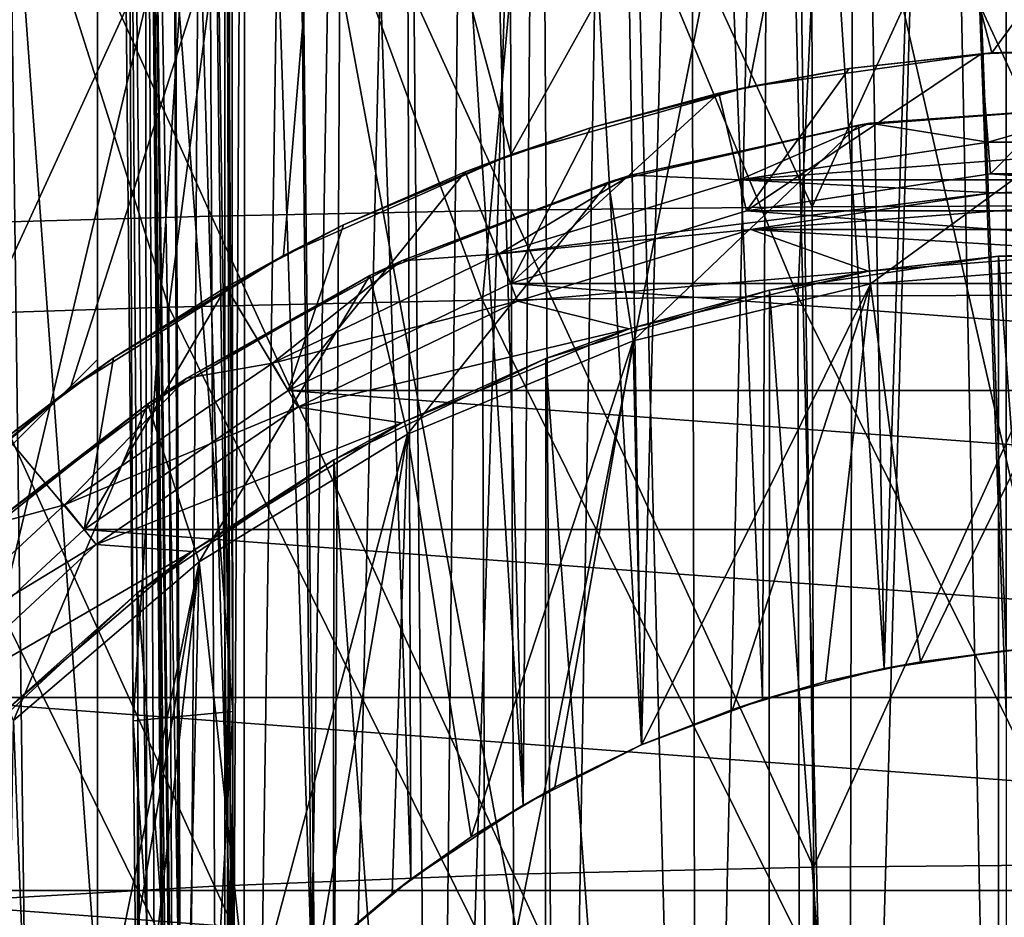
# Model space of a CAD drawing. Header units: metres. Extents: x -109 to 109, y -63 to 140.
# Tile 202 of 480: x -9 to -1, y -11 to -4. Entities that reach past the tile are written whole.
import ezdxf

# ---------------------------------------------------------------- set-up
doc = ezdxf.new("R2010")
doc.units = ezdxf.units.M
doc.layers.add('solid_502308_SW0001', color=7, linetype='CONTINUOUS')

msp = doc.modelspace()

# ---------------------------------------------------------------- linework, layer by layer
at = {"layer": 'solid_502308_SW0001'}
for points in [[(-7.779981, 4.644084, 1.328179), (-7.835319, 2.5, 1.85), (-7.719311, -9.340721, 1.746668)], [(-7.719307, -9.341116, 3.653336), (-7.835319, 2.5, 3.55), (-7.779981, 4.644084, 4.071821)], [(-7.507988, -21, 1.101792), (-7.630814, 4.644084, 0.65533), (-7.779981, 4.644084, 1.328179)], [(-7.603352, -21, 1.644919), (-7.507988, -21, 1.101792), (-7.779981, 4.644084, 1.328179)], [(-7.603352, -21, 3.755081), (-7.779981, 4.644084, 4.071821), (-7.630814, 4.644084, 4.74467)], [(-7.603352, -21, 3.755081), (-7.719307, -9.341116, 3.653336), (-7.779981, 4.644084, 4.071821)], [(-7.719311, -9.340721, 1.746668), (-7.603352, -21, 1.644919), (-7.779981, 4.644084, 1.328179)], [(-7.344524, -12.376793, 0.22147), (-7.423572, 4.644084, -0.001959), (-7.630814, 4.644084, 0.65533)], [(-7.398249, -13.881124, 0.431145), (-7.344524, -12.376793, 0.22147), (-7.630814, 4.644084, 0.65533)], [(-7.430071, -15.310068, 0.582691), (-7.398249, -13.881124, 0.431145), (-7.630814, 4.644084, 0.65533)], [(-7.440949, -16.253973, 0.652068), (-7.430071, -15.310068, 0.582691), (-7.630814, 4.644084, 0.65533)], [(-7.443793, -17.202276, 0.694005), (-7.440949, -16.253973, 0.652068), (-7.630814, 4.644084, 0.65533)], [(-7.438516, -18.155081, 0.706405), (-7.443793, -17.202276, 0.694005), (-7.630814, 4.644084, 0.65533)], [(-7.507988, -21, 1.101792), (-7.438516, -18.155081, 0.706405), (-7.630814, 4.644084, 0.65533)], [(-7.326227, -21, 4.991398), (-7.630814, 4.644084, 4.74467), (-7.423572, 4.644084, 5.401959)], [(-7.326227, -21, 4.991398), (-7.603352, -21, 3.755081), (-7.630814, 4.644084, 4.74467)], [(-6.931689, -11.875117, -0.778929), (-7.159832, 4.644084, -0.638684), (-7.423572, 4.644084, -0.001959)], [(-7.344524, -12.376793, 0.22147), (-6.931689, -11.875117, -0.778929), (-7.423572, 4.644084, -0.001959)], [(-7.326227, -21, 4.991398), (-7.423572, 4.644084, 5.401959), (-7.159832, 4.644084, 6.038684)], [(-6.849507, -21, 6.165305), (-7.326227, -21, 4.991398), (-7.159832, 4.644084, 6.038684)], [(-6.931689, -11.875117, -0.778929), (-6.841601, 4.644084, -1.25), (-7.159832, 4.644084, -0.638684)], [(-6.849507, -21, 6.165305), (-7.159832, 4.644084, 6.038684), (-6.841601, 4.644084, 6.65)], [(-6.931689, -11.875117, -0.778929), (-6.31713, -11.243051, -1.809123), (-6.841601, 4.644084, -1.25)], [(-6.849507, -21, 6.165305), (-6.841601, 4.644084, 6.65), (-6.471301, 4.644084, 7.231254)], [(-6.186183, -21, 7.244803), (-6.849507, -21, 6.165305), (-6.471301, 4.644084, 7.231254)], [(-6.31713, -11.243051, -1.809123), (-6.471301, 4.644084, -1.831254), (-6.841601, 4.644084, -1.25)], [(-6.31713, -11.243051, -1.809123), (-6.051751, 4.644084, -2.378022), (-6.471301, 4.644084, -1.831254)], [(-6.186183, -21, 7.244803), (-6.471301, 4.644084, 7.231254), (-6.051751, 4.644084, 7.778022)], [(-6.31713, -11.243051, -1.809123), (-5.534877, -10.588682, -2.748965), (-6.051751, 4.644084, -2.378022)], [(-6.186183, -21, 7.244803), (-6.051751, 4.644084, 7.778022), (-5.586143, 4.644084, 8.286143)], [(-5.354335, -21, 8.200479), (-6.186183, -21, 7.244803), (-5.586143, 4.644084, 8.286143)], [(-5.534877, -10.588682, -2.748965), (-5.586143, 4.644084, -2.886144), (-6.051751, 4.644084, -2.378022)], [(-4.652017, -10.004924, -3.526175), (-5.078022, 4.644084, -3.351751), (-5.586143, 4.644084, -2.886144)], [(-5.534877, -10.588682, -2.748965), (-4.652017, -10.004924, -3.526175), (-5.586143, 4.644084, -2.886144)], [(-5.354335, -21, 8.200479), (-5.586143, 4.644084, 8.286143), (-5.078022, 4.644084, 8.751751)], [(-5.354335, -21, 8.200479), (-5.078022, 4.644084, 8.751751), (-4.531254, 4.644084, 9.171301)], [(-4.376611, -21, 9.006297), (-5.354335, -21, 8.200479), (-4.531254, 4.644084, 9.171301)], [(-4.652017, -10.004924, -3.526175), (-4.531254, 4.644084, -3.771301), (-5.078022, 4.644084, -3.351751)], [(-4.652017, -10.004924, -3.526175), (-3.720003, -9.530993, -4.128854), (-4.531254, 4.644084, -3.771301)], [(-3.720003, -9.530993, -4.128854), (-3.95, 4.644084, -4.141601), (-4.531254, 4.644084, -3.771301)], [(-4.376611, -21, 9.006297), (-4.531254, 4.644084, 9.171301), (-3.95, 4.644084, 9.5416)], [(-3.279645, -21, 9.640318), (-4.376611, -21, 9.006297), (-3.95, 4.644084, 9.5416)], [(-3.720003, -9.530993, -4.128854), (-3.338684, 4.644084, -4.459832), (-3.95, 4.644084, -4.141601)], [(-3.279645, -21, 9.640318), (-3.95, 4.644084, 9.5416), (-3.338684, 4.644084, 9.859832)], [(-3.720003, -9.530993, -4.128854), (-2.767272, -9.173635, -4.570552), (-3.338684, 4.644084, -4.459832)], [(-2.767272, -9.173635, -4.570552), (-2.701959, 4.644084, -4.723572), (-3.338684, 4.644084, -4.459832)], [(-3.279645, -21, 9.640318), (-3.338684, 4.644084, 9.859832), (-2.701959, 4.644084, 10.123571)], [(-2.09333, -21, 10.08526), (-3.279645, -21, 9.640318), (-2.701959, 4.644084, 10.123571)], [(-2.767272, -9.173635, -4.570552), (-1.808598, -8.928535, -4.868497), (-2.701959, 4.644084, -4.723572)], [(-1.808598, -8.928535, -4.868497), (-2.04467, 4.644084, -4.930814), (-2.701959, 4.644084, -4.723572)], [(-2.09333, -21, 10.08526), (-2.701959, 4.644084, 10.123571), (-2.04467, 4.644084, 10.330814)], [(-2.09333, -21, 10.08526), (-2.04467, 4.644084, 10.330814), (-1.371821, 4.644084, 10.479981)], [(-0.85, -21, 10.329001), (-2.09333, -21, 10.08526), (-1.371821, 4.644084, 10.479981)], [(-1.808598, -8.928535, -4.868497), (-1.371821, 4.644084, -5.079981), (-2.04467, 4.644084, -4.930814)], [(-1.808598, -8.928535, -4.868497), (-0.85, -8.789137, -5.036214), (-1.371821, 4.644084, -5.079981)], [(-0.85, -8.789137, -5.036214), (-0.85, -3.150883, -5.085713), (-1.371821, 4.644084, -5.079981)], [(-1.371821, 4.644084, 10.479981), (-0.85, 2.5, 10.535318), (-0.85, -9.277573, 10.431926)], [(-0.85, -9.277573, 10.431926), (-0.85, -21, 10.329001), (-1.371821, 4.644084, 10.479981)], [(-6.934866, -9.267901, 1.747303), (-7.719311, -9.340721, 1.746668), (-7.835319, 2.5, 1.85)], [(-6.934866, -9.267901, 1.747303), (-7.835319, 2.5, 1.85), (-6.948201, 2.5, 1.85)], [(-6.948201, 2.5, 3.55), (-7.835319, 2.5, 3.55), (-7.719307, -9.341116, 3.653336)], [(-6.934866, -9.267901, 3.652697), (-6.948201, 2.5, 3.55), (-7.719307, -9.341116, 3.653336)], [(-6.999993, 2.5, 2.7), (-6.999983, -21, 2.7), (-6.920029, -21, 1.644919)], [(-6.999993, 2.5, 2.7), (-6.948201, 2.5, 3.55), (-6.999983, -21, 2.7)], [(-6.934866, -9.267901, 1.747303), (-6.999993, 2.5, 2.7), (-6.920029, -21, 1.644919)], [(-6.934866, -9.267901, 1.747303), (-6.948201, 2.5, 1.85), (-6.999993, 2.5, 2.7)], [(-6.934866, -9.267901, 3.652697), (-6.999983, -21, 2.7), (-6.948201, 2.5, 3.55)], [(-9.361381, -11, 13.378528), (-6.74241, 0, 14.022077), (-10.918035, 0, 13.236396)], [(-9.737864, -8.011181, -15.7), (-10.065047, 0, -15.776472), (-6.065785, 0, -16.430685)], [(-8.21539, -6.725699, -16.001488), (-9.737864, -8.011181, -15.7), (-6.065785, 0, -16.430685)], [(-9.361381, -11, 13.378528), (-4.703983, -11, 14.075018), (-6.74241, 0, 14.022077)], [(-6.537992, -5.676966, -16.270775), (-8.21539, -6.725699, -16.001488), (-6.065785, 0, -16.430685)], [(-4.703983, -11, 14.075018), (-2.513136, 0, 14.433888), (-6.74241, 0, 14.022077)], [(-4.746366, -4.882282, -16.488583), (-6.537992, -5.676966, -16.270775), (-6.065785, 0, -16.430685)], [(-4.746366, -4.882282, -16.488583), (-6.065785, 0, -16.430685), (-2.026067, 0, -16.758926)], [(-2.874219, -4.349309, -16.641258), (-4.746366, -4.882282, -16.488583), (-2.026067, 0, -16.758926)], [(-4.703983, -11, 14.075018), (-2.355263, -11, 14.249694), (-2.513136, 0, 14.433888)], [(-0.962383, -4.083236, -16.719446), (-2.874219, -4.349309, -16.641258), (-2.026067, 0, -16.758926)], [(0, -11, 14.307994), (0, 0, 14.5), (-2.513136, 0, 14.433888)], [(-2.355263, -11, 14.249694), (0, -11, 14.307994), (-2.513136, 0, 14.433888)], [(-0.962383, -4.083236, -16.719446), (-2.026067, 0, -16.758926), (2.026067, 0, -16.758926)], [(0.96257, -4.083249, -16.719442), (-0.962383, -4.083236, -16.719446), (2.026067, 0, -16.758926)], [(-7.103559, -5.368956, 14.370385), (-9.477246, -0.1, 13.958779), (-7.128043, -0.1, 14.369448)], [(-7.103559, -5.368956, 14.370385), (-9.446818, -5.435003, 13.960243), (-9.477246, -0.1, 13.958779)], [(-4.744489, -5.32188, 14.66417), (-7.128043, -0.1, 14.369448), (-4.760339, -0.1, 14.663812)], [(-4.744489, -5.32188, 14.66417), (-7.103559, -5.368956, 14.370385), (-7.128043, -0.1, 14.369448)], [(-2.37488, -5.293695, 14.840931), (-4.760339, -0.1, 14.663812), (-2.381789, -0.1, 14.840895)], [(-2.37488, -5.293695, 14.840931), (-4.744489, -5.32188, 14.66417), (-4.760339, -0.1, 14.663812)], [(-2.37488, -5.293695, 14.840931), (-2.381789, -0.1, 14.840895), (0, -0.1, 14.9)], [(0, -5.284318, 14.9), (-2.37488, -5.293695, 14.840931), (0, -0.1, 14.9)], [(-9.894154, -6.162977, 15.705582), (-7.440337, -6.085798, 16.139524), (-9.028396, -1.100735, 15.876912)], [(-7.440337, -6.085798, 16.139524), (-6.784289, -1.100436, 16.236521), (-9.028396, -1.100735, 15.876912)], [(-7.440337, -6.085798, 16.139524), (-4.969616, -6.03067, 16.450405), (-6.784289, -1.100436, 16.236521)], [(-4.969616, -6.03067, 16.450405), (-4.525737, -1.100203, 16.49404), (-6.784289, -1.100436, 16.236521)], [(-4.969616, -6.03067, 16.450405), (-2.487625, -5.997593, 16.637478), (-4.525737, -1.100203, 16.49404)], [(-2.487625, -5.997593, 16.637478), (-2.262579, -1.10005, 16.648525), (-4.525737, -1.100203, 16.49404)], [(-2.487625, -5.997593, 16.637478), (0, -5.986567, 16.700001), (-2.262579, -1.10005, 16.648525)], [(0, -5.986567, 16.700001), (0.000125, -1.099999, 16.700001), (-2.262579, -1.10005, 16.648525)], [(-12.51015, -11, 11.078399), (-8, -2, 11.949144), (-8, -6.495776, 12.028833)], [(-12.45456, -2, 10.930849), (-8, -2, 11.949144), (-12.51015, -11, 11.078399)], [(-8.696675, -2, 7.636373), (-8.806901, -25.5, 7.436927), (-8.389682, -25.5, 8.141802)], [(-8.696675, -2, 7.636373), (-8, -11.5, 8.7), (-8, -2, 8.7)], [(-8.696675, -2, 7.636373), (-8.389682, -25.5, 8.141802), (-8, -11.5, 8.7)], [(-8, -2, 11.949144), (-8, -11.346149, 8.74039), (-8, -11.320964, 8.755072)], [(-8, -6.495776, 12.028833), (-8, -2, 11.949144), (-8, -11.320964, 8.755072)], [(-8, -2, 11.949144), (-8, -11.411397, 8.713194), (-8, -11.346149, 8.74039)], [(-8, -2, 8.7), (-8, -11.5, 8.7), (-8, -11.411397, 8.713194)], [(-8, -2, 11.949144), (-8, -2, 8.7), (-8, -11.411397, 8.713194)], [(-1.045011, -4.089197, -26.801517), (-0.971343, -5.036354, -27.35), (-2.892743, -5.325933, -27.35)], [(-2.084002, -4.206544, -26.801517), (-1.045011, -4.089197, -26.801517), (-2.892743, -5.325933, -27.35)], [(-2.084002, -4.206544, -26.801517), (-2.874219, -4.349309, -16.641258), (-0.962383, -4.083236, -16.719446)], [(-2.084002, -4.206544, -26.801517), (-0.962383, -4.083236, -16.719446), (-1.045011, -4.089197, -26.801517)], [(-1.045011, -4.089197, -26.801517), (-0.962383, -4.083236, -16.719446), (0, -4.05, -26.801517)], [(-1.045011, -4.089197, -26.801517), (0, -4.05, -26.801517), (-0.971343, -5.036354, -27.35)], [(0, -4.05, -26.801517), (0.971343, -5.036354, -27.35), (-0.971343, -5.036354, -27.35)], [(0, -4.05, -26.801517), (-0.962383, -4.083236, -16.719446), (0.96257, -4.083249, -16.719442)], [(-3.111283, -4.401381, -26.801517), (-2.874219, -4.349309, -16.641258), (-2.084002, -4.206544, -26.801517)], [(-3.111283, -4.401381, -26.801517), (-2.084002, -4.206544, -26.801517), (-2.892743, -5.325933, -27.35)], [(-3.111283, -4.401381, -26.801517), (-2.892743, -5.325933, -27.35), (-4.749434, -5.898643, -27.35)], [(-4.121211, -4.672655, -26.801517), (-3.111283, -4.401381, -26.801517), (-4.749434, -5.898643, -27.35)], [(-4.121211, -4.672655, -26.801517), (-4.746366, -4.882282, -16.488583), (-2.874219, -4.349309, -16.641258)], [(-4.121211, -4.672655, -26.801517), (-2.874219, -4.349309, -16.641258), (-3.111283, -4.401381, -26.801517)], [(0, -4.5, -9.75), (0, -4.5, -6.3), (-2.012263, -4.650824, -6.3)], [(-1.91645, -5.900845, -6.3), (-2.012263, -4.650824, -6.3), (0, -4.5, -6.3)], [(-1.92125, -4.637411, -9.75), (0, -4.5, -9.75), (-2.012263, -4.650824, -6.3)], [(-0.9901, -4.787044, -9.5), (0, -4.5, -9.75), (-1.92125, -4.637411, -9.75)], [(-1.91645, -5.900845, -6.3), (0, -4.5, -6.3), (0, -5.75, -6.3)], [(-0.9901, -4.787044, -9.5), (0.9901, -4.787044, -9.5), (0, -4.5, -9.75)], [(-3.80339, -5.046845, -9.75), (-1.92125, -4.637411, -9.75), (-2.012263, -4.650824, -6.3)], [(-2.948489, -5.082225, -9.5), (-1.92125, -4.637411, -9.75), (-3.80339, -5.046845, -9.75)], [(-2.948489, -5.082225, -9.5), (-0.9901, -4.787044, -9.5), (-1.92125, -4.637411, -9.75)], [(-5.108018, -5.018835, -26.801517), (-4.746366, -4.882282, -16.488583), (-4.121211, -4.672655, -26.801517)], [(-5.108018, -5.018835, -26.801517), (-4.121211, -4.672655, -26.801517), (-4.749434, -5.898643, -27.35)], [(-3.80339, -5.046845, -9.75), (-2.012263, -4.650824, -6.3), (-3.979253, -5.099809, -6.3)], [(-3.785515, -6.349592, -6.3), (-3.979253, -5.099809, -6.3), (-2.012263, -4.650824, -6.3)], [(-1.91645, -5.900845, -6.3), (-3.785515, -6.349592, -6.3), (-2.012263, -4.650824, -6.3)], [(-2.948489, -5.082225, -9.5), (-0.990023, -4.787054, -8.7), (-0.9901, -4.787044, -9.5)], [(-2.948489, -5.082225, -9.5), (-2.948373, -5.082201, -8.7), (-0.990023, -4.787054, -8.7)], [(0.990023, -4.787054, -8.7), (-0.990023, -4.787054, -8.7), (-2.948373, -5.082201, -8.7)], [(2.948373, -5.082201, -8.7), (0.990023, -4.787054, -8.7), (-2.948373, -5.082201, -8.7)], [(-0.9901, -4.787044, -9.5), (-0.990023, -4.787054, -8.7), (0.990023, -4.787054, -8.7)], [(-0.9901, -4.787044, -9.5), (0.990023, -4.787054, -8.7), (0.9901, -4.787044, -9.5)], [(-6.065956, -5.437887, -26.801517), (-6.537992, -5.676966, -16.270775), (-4.746366, -4.882282, -16.488583)], [(-6.065956, -5.437887, -26.801517), (-4.746366, -4.882282, -16.488583), (-5.108018, -5.018835, -26.801517)], [(-5.108018, -5.018835, -26.801517), (-4.749434, -5.898643, -27.35), (-6.500133, -6.74176, -27.35)], [(-6.065956, -5.437887, -26.801517), (-5.108018, -5.018835, -26.801517), (-6.500133, -6.74176, -27.35)], [(-2.892743, -5.325933, -27.35), (-0.971343, -5.036354, -27.35), (2.892743, -5.325933, -27.35)], [(-0.971343, -5.036354, -27.35), (0.971343, -5.036354, -27.35), (2.892743, -5.325933, -27.35)], [(-5.608103, -5.719968, -9.75), (-3.979253, -5.099809, -6.3), (-5.85728, -5.836867, -6.3)], [(-5.561318, -7.085154, -6.3), (-5.85728, -5.836867, -6.3), (-3.979253, -5.099809, -6.3)], [(-5.608103, -5.719968, -9.75), (-3.80339, -5.046845, -9.75), (-3.979253, -5.099809, -6.3)], [(-4.840683, -5.665889, -9.5), (-3.80339, -5.046845, -9.75), (-5.608103, -5.719968, -9.75)], [(-3.785515, -6.349592, -6.3), (-5.561318, -7.085154, -6.3), (-3.979253, -5.099809, -6.3)], [(-0.960149, -5.185942, -8.7), (-2.948373, -5.082201, -8.7), (-4.84077, -5.665925, -8.7)], [(-4.840683, -5.665889, -9.5), (-4.84077, -5.665925, -8.7), (-2.948373, -5.082201, -8.7)], [(-4.840683, -5.665889, -9.5), (-2.948489, -5.082225, -9.5), (-3.80339, -5.046845, -9.75)], [(-4.840683, -5.665889, -9.5), (-2.948373, -5.082201, -8.7), (-2.948489, -5.082225, -9.5)], [(-0.960149, -5.185942, -8.7), (2.948373, -5.082201, -8.7), (-2.948373, -5.082201, -8.7)], [(-0.960149, -5.185942, -8.7), (0.960149, -5.185942, -8.7), (2.948373, -5.082201, -8.7)], [(-2.859254, -5.472148, -8.7), (-0.960149, -5.185942, -8.7), (-4.84077, -5.665925, -8.7)], [(-0.960291, -5.185937, -10.9), (-2.859254, -5.472148, -8.7), (-2.859391, -5.472178, -10.9)], [(0.960291, -5.185937, -10.9), (-0.960291, -5.185937, -10.9), (-2.859391, -5.472178, -10.9)], [(2.859391, -5.472178, -10.9), (0.960291, -5.185937, -10.9), (-2.859391, -5.472178, -10.9)], [(-0.960291, -5.185937, -10.9), (-0.960149, -5.185942, -8.7), (-2.859254, -5.472148, -8.7)], [(0.960291, -5.185937, -10.9), (-0.960149, -5.185942, -8.7), (-0.960291, -5.185937, -10.9)], [(0.960291, -5.185937, -10.9), (0.960149, -5.185942, -8.7), (-0.960149, -5.185942, -8.7)], [(-4.727813, -10.549526, 14.664584), (-7.103559, -5.368956, 14.370385), (-4.744489, -5.32188, 14.66417)], [(-4.749434, -5.898643, -27.35), (-2.892743, -5.325933, -27.35), (4.749434, -5.898643, -27.35)], [(-2.36628, -10.492733, 14.841049), (-4.744489, -5.32188, 14.66417), (-2.37488, -5.293695, 14.840931)], [(-2.36628, -10.492733, 14.841049), (-4.727813, -10.549526, 14.664584), (-4.744489, -5.32188, 14.66417)], [(-2.892743, -5.325933, -27.35), (2.892743, -5.325933, -27.35), (4.749434, -5.898643, -27.35)], [(-2.36628, -10.492733, 14.841049), (-2.37488, -5.293695, 14.840931), (0, -5.284318, 14.9)], [(0, -10.473821, 14.9), (-2.36628, -10.492733, 14.841049), (0, -5.284318, 14.9)], [(-7.079849, -10.644281, 14.37119), (-9.446818, -5.435003, 13.960243), (-7.103559, -5.368956, 14.370385)], [(-4.727813, -10.549526, 14.664584), (-7.079849, -10.644281, 14.37119), (-7.103559, -5.368956, 14.370385)], [(-7.079849, -10.644281, 14.37119), (-9.417642, -10.777082, 13.961448), (-9.446818, -5.435003, 13.960243)], [(-6.989818, -5.927513, -26.801517), (-6.537992, -5.676966, -16.270775), (-6.065956, -5.437887, -26.801517)], [(-6.989818, -5.927513, -26.801517), (-6.065956, -5.437887, -26.801517), (-6.500133, -6.74176, -27.35)], [(-4.694825, -6.038352, -8.7), (-2.859254, -5.472148, -8.7), (-4.84077, -5.665925, -8.7)], [(-2.859391, -5.472178, -10.9), (-2.859254, -5.472148, -8.7), (-4.694825, -6.038352, -8.7)], [(-2.859391, -5.472178, -10.9), (-4.694825, -6.038352, -8.7), (-4.694638, -6.038276, -10.9)], [(-1.932201, -5.802098, -10.9), (-2.859391, -5.472178, -10.9), (-4.694638, -6.038276, -10.9)], [(0, -5.65, -10.9), (2.859391, -5.472178, -10.9), (-2.859391, -5.472178, -10.9)], [(-1.932201, -5.802098, -10.9), (0, -5.65, -10.9), (-2.859391, -5.472178, -10.9)], [(-0.908882, -5.683489, -16.41674), (0, -5.65, -10.9), (-1.932201, -5.802098, -10.9)], [(-0.908882, -5.683489, -16.41674), (0.90927, -5.683518, -16.416733), (0, -5.65, -10.9)], [(-7.874564, -6.485064, -26.801517), (-8.21539, -6.725699, -16.001488), (-6.537992, -5.676966, -16.270775)], [(-7.874564, -6.485064, -26.801517), (-6.537992, -5.676966, -16.270775), (-6.989818, -5.927513, -26.801517)], [(-7.298651, -6.643077, -9.75), (-5.608103, -5.719968, -9.75), (-5.85728, -5.836867, -6.3)], [(-6.625054, -6.525195, -9.5), (-5.608103, -5.719968, -9.75), (-7.298651, -6.643077, -9.75)], [(-4.694825, -6.038352, -8.7), (-4.84077, -5.665925, -8.7), (-6.625135, -6.525255, -8.7)], [(-6.625054, -6.525195, -9.5), (-6.625135, -6.525255, -8.7), (-4.84077, -5.665925, -8.7)], [(-6.625054, -6.525195, -9.5), (-4.840683, -5.665889, -9.5), (-5.608103, -5.719968, -9.75)], [(-6.625054, -6.525195, -9.5), (-4.84077, -5.665925, -8.7), (-4.840683, -5.665889, -9.5)], [(-2.712468, -5.951555, -16.346176), (-0.908882, -5.683489, -16.41674), (-1.932201, -5.802098, -10.9)], [(-0.913269, -30.316187, -15.98662), (-0.908882, -5.683489, -16.41674), (-2.712468, -5.951555, -16.346176)], [(0.913497, -30.31617, -15.986616), (-0.908882, -5.683489, -16.41674), (-0.913269, -30.316187, -15.98662)], [(0.913497, -30.31617, -15.986616), (0.90927, -5.683518, -16.416733), (-0.908882, -5.683489, -16.41674)], [(-3.816454, -6.254508, -10.9), (-1.932201, -5.802098, -10.9), (-4.694638, -6.038276, -10.9)], [(-2.712468, -5.951555, -16.346176), (-1.932201, -5.802098, -10.9), (-3.816454, -6.254508, -10.9)], [(-1.91645, -5.900845, -7.3), (-1.91645, -5.900845, -6.3), (0, -5.75, -6.3)], [(0, -5.75, -7.3), (-1.91645, -5.900845, -7.3), (0, -5.75, -6.3)], [(-1.522614, -8.876184, -7.3), (-1.91645, -5.900845, -7.3), (0, -5.75, -7.3)], [(-0.763985, -8.781605, -7.3), (-1.522614, -8.876184, -7.3), (0, -5.75, -7.3)], [(-7.298651, -6.643077, -9.75), (-5.85728, -5.836867, -6.3), (-7.604663, -6.845671, -6.3)], [(-7.20026, -8.089471, -6.3), (-7.604663, -6.845671, -6.3), (-5.85728, -5.836867, -6.3)], [(-5.561318, -7.085154, -6.3), (-7.20026, -8.089471, -6.3), (-5.85728, -5.836867, -6.3)], [(-6.989818, -5.927513, -26.801517), (-6.500133, -6.74176, -27.35), (-8.105279, -7.836143, -27.35)], [(-7.874564, -6.485064, -26.801517), (-6.989818, -5.927513, -26.801517), (-8.105279, -7.836143, -27.35)], [(-6.500133, -6.74176, -27.35), (-4.749434, -5.898643, -27.35), (6.500133, -6.74176, -27.35)], [(-4.749434, -5.898643, -27.35), (4.749434, -5.898643, -27.35), (6.500133, -6.74176, -27.35)], [(-4.473122, -6.488542, -16.208929), (-2.712468, -5.951555, -16.346176), (-3.816454, -6.254508, -10.9)], [(-2.724429, -30.045746, -15.924313), (-2.712468, -5.951555, -16.346176), (-4.473122, -6.488542, -16.208929)], [(-3.785515, -6.349592, -7.3), (-3.785515, -6.349592, -6.3), (-1.91645, -5.900845, -6.3)], [(-1.91645, -5.900845, -7.3), (-3.785515, -6.349592, -7.3), (-1.91645, -5.900845, -6.3)], [(-3.715662, -9.529104, -7.3), (-3.785515, -6.349592, -7.3), (-1.91645, -5.900845, -7.3)], [(-3.00351, -9.25122, -7.3), (-3.715662, -9.529104, -7.3), (-1.91645, -5.900845, -7.3)], [(-2.270832, -9.033083, -7.3), (-3.00351, -9.25122, -7.3), (-1.91645, -5.900845, -7.3)], [(-0.913269, -30.316187, -15.98662), (-2.712468, -5.951555, -16.346176), (-2.724429, -30.045746, -15.924313)], [(-1.522614, -8.876184, -7.3), (-2.270832, -9.033083, -7.3), (-1.91645, -5.900845, -7.3)], [(-4.953304, -11.117438, 16.45079), (-4.969616, -6.03067, 16.450405), (-7.440337, -6.085798, 16.139524)], [(-6.425122, -6.871665, -8.7), (-4.694825, -6.038352, -8.7), (-6.625135, -6.525255, -8.7)], [(-6.424988, -6.871572, -10.9), (-4.694825, -6.038352, -8.7), (-6.425122, -6.871665, -8.7)], [(-4.694638, -6.038276, -10.9), (-4.694825, -6.038352, -8.7), (-6.424988, -6.871572, -10.9)], [(-3.816454, -6.254508, -10.9), (-4.694638, -6.038276, -10.9), (-6.424988, -6.871572, -10.9)], [(-2.479224, -11.055969, 16.637585), (-2.487625, -5.997593, 16.637478), (-4.969616, -6.03067, 16.450405)], [(-4.953304, -11.117438, 16.45079), (-2.479224, -11.055969, 16.637585), (-4.969616, -6.03067, 16.450405)], [(0, -11.03548, 16.700001), (0, -5.986567, 16.700001), (-2.487625, -5.997593, 16.637478)], [(-2.479224, -11.055969, 16.637585), (0, -11.03548, 16.700001), (-2.487625, -5.997593, 16.637478)], [(-7.417092, -11.219886, 16.140299), (-7.440337, -6.085798, 16.139524), (-9.894154, -6.162977, 15.705582)], [(-7.417092, -11.219886, 16.140299), (-4.953304, -11.117438, 16.45079), (-7.440337, -6.085798, 16.139524)], [(-9.865445, -11.363314, 15.706785), (-7.417092, -11.219886, 16.140299), (-9.894154, -6.162977, 15.705582)], [(-5.606659, -6.996027, -10.9), (-3.816454, -6.254508, -10.9), (-6.424988, -6.871572, -10.9)], [(-4.473122, -6.488542, -16.208929), (-3.816454, -6.254508, -10.9), (-5.606659, -6.996027, -10.9)], [(-5.561318, -7.085154, -7.3), (-5.561318, -7.085154, -6.3), (-3.785515, -6.349592, -6.3)], [(-3.785515, -6.349592, -7.3), (-5.561318, -7.085154, -7.3), (-3.785515, -6.349592, -6.3)], [(-5.059172, -10.256157, -7.3), (-5.561318, -7.085154, -7.3), (-3.785515, -6.349592, -7.3)], [(-4.402442, -9.864844, -7.3), (-5.059172, -10.256157, -7.3), (-3.785515, -6.349592, -7.3)], [(-3.715662, -9.529104, -7.3), (-4.402442, -9.864844, -7.3), (-3.785515, -6.349592, -7.3)], [(-12.51015, -11, 11.078399), (-8, -6.495776, 12.028833), (-8, -11, 12.108668)], [(-8.715015, -7.107296, -26.801517), (-8.21539, -6.725699, -16.001488), (-7.874564, -6.485064, -26.801517)], [(-8.715015, -7.107296, -26.801517), (-7.874564, -6.485064, -26.801517), (-8.105279, -7.836143, -27.35)], [(-8, -6.495776, 12.028833), (-8, -11, 9.500735), (-8, -11, 12.108668)], [(-8, -6.495776, 12.028833), (-8, -11.021298, 9.274973), (-8, -11, 9.500735)], [(-8, -6.495776, 12.028833), (-8, -11.024373, 9.259676), (-8, -11.021298, 9.274973)], [(-8, -6.495776, 12.028833), (-8, -11.074377, 9.088147), (-8, -11.024373, 9.259676)], [(-8, -6.495776, 12.028833), (-8, -11.095986, 9.036482), (-8, -11.074377, 9.088147)], [(-8, -6.495776, 12.028833), (-8, -11.146629, 8.940795), (-8, -11.095986, 9.036482)], [(-8, -6.495776, 12.028833), (-8, -11.206609, 8.857303), (-8, -11.146629, 8.940795)], [(-8, -6.495776, 12.028833), (-8, -11.230813, 8.830133), (-8, -11.206609, 8.857303)], [(-8, -6.495776, 12.028833), (-8, -11.320964, 8.755072), (-8, -11.230813, 8.830133)], [(-6.142124, -7.285673, -16.015341), (-4.473122, -6.488542, -16.208929), (-5.606659, -6.996027, -10.9)], [(-4.489847, -29.504946, -15.80399), (-4.473122, -6.488542, -16.208929), (-6.142124, -7.285673, -16.015341)], [(-2.724429, -30.045746, -15.924313), (-4.473122, -6.488542, -16.208929), (-4.489847, -29.504946, -15.80399)], [(-8.261198, -7.6407, -9.5), (-6.625054, -6.525195, -9.5), (-7.298651, -6.643077, -9.75)], [(-8.261198, -7.6407, -9.5), (-6.625135, -6.525255, -8.7), (-6.625054, -6.525195, -9.5)], [(-8.261198, -7.6407, -9.5), (-8.26115, -7.640684, -8.7), (-6.625135, -6.525255, -8.7)], [(-6.425122, -6.871665, -8.7), (-6.625135, -6.525255, -8.7), (-8.26115, -7.640684, -8.7)], [(-8.84062, -7.797381, -9.75), (-7.298651, -6.643077, -9.75), (-7.604663, -6.845671, -6.3)], [(-8.261198, -7.6407, -9.5), (-7.298651, -6.643077, -9.75), (-8.84062, -7.797381, -9.75)], [(-9.506406, -7.790654, -26.801517), (-9.737864, -8.011181, -15.7), (-8.21539, -6.725699, -16.001488)], [(-9.506406, -7.790654, -26.801517), (-8.21539, -6.725699, -16.001488), (-8.715015, -7.107296, -26.801517)], [(-8.105279, -7.836143, -27.35), (-6.500133, -6.74176, -27.35), (8.105279, -7.836143, -27.35)], [(-6.500133, -6.74176, -27.35), (6.500133, -6.74176, -27.35), (8.105279, -7.836143, -27.35)], [(-8.84062, -7.797381, -9.75), (-7.604663, -6.845671, -6.3), (-9.182329, -8.103796, -6.3)], [(-8.662058, -9.337942, -6.3), (-9.182329, -8.103796, -6.3), (-7.604663, -6.845671, -6.3)], [(-7.20026, -8.089471, -6.3), (-8.662058, -9.337942, -6.3), (-7.604663, -6.845671, -6.3)], [(-8.011745, -7.953405, -8.7), (-6.425122, -6.871665, -8.7), (-8.26115, -7.640684, -8.7)], [(-6.424988, -6.871572, -10.9), (-8.011745, -7.953405, -8.7), (-8.011846, -7.953474, -10.9)], [(-5.606659, -6.996027, -10.9), (-6.424988, -6.871572, -10.9), (-8.011846, -7.953474, -10.9)], [(-6.424988, -6.871572, -10.9), (-6.425122, -6.871665, -8.7), (-8.011745, -7.953405, -8.7)], [(-7.259068, -8.008586, -10.9), (-5.606659, -6.996027, -10.9), (-8.011846, -7.953474, -10.9)], [(-6.142124, -7.285673, -16.015341), (-5.606659, -6.996027, -10.9), (-7.259068, -8.008586, -10.9)], [(-8.715015, -7.107296, -26.801517), (-8.105279, -7.836143, -27.35), (-9.529625, -9.157707, -27.35)], [(-7.20026, -8.089471, -7.3), (-7.20026, -8.089471, -6.3), (-5.561318, -7.085154, -6.3)], [(-5.561318, -7.085154, -7.3), (-7.20026, -8.089471, -7.3), (-5.561318, -7.085154, -6.3)], [(-6.805482, -11.735186, -7.3), (-7.20026, -8.089471, -7.3), (-5.561318, -7.085154, -7.3)], [(-6.264814, -11.194517, -7.3), (-6.805482, -11.735186, -7.3), (-5.561318, -7.085154, -7.3)], [(-5.681377, -10.700386, -7.3), (-6.264814, -11.194517, -7.3), (-5.561318, -7.085154, -7.3)], [(-5.059172, -10.256157, -7.3), (-5.681377, -10.700386, -7.3), (-5.561318, -7.085154, -7.3)], [(-7.682878, -8.330673, -15.780015), (-6.142124, -7.285673, -16.015341), (-7.259068, -8.008586, -10.9)], [(-6.160448, -28.703802, -15.636256), (-6.142124, -7.285673, -16.015341), (-7.682878, -8.330673, -15.780015)], [(-4.489847, -29.504946, -15.80399), (-6.142124, -7.285673, -16.015341), (-6.160448, -28.703802, -15.636256)], [(-9.712977, -8.987755, -9.5), (-9.712887, -8.987663, -8.7), (-8.26115, -7.640684, -8.7)], [(-9.712977, -8.987755, -9.5), (-8.26115, -7.640684, -8.7), (-8.261198, -7.6407, -9.5)], [(-9.712977, -8.987755, -9.5), (-8.261198, -7.6407, -9.5), (-8.84062, -7.797381, -9.75)], [(-8.011745, -7.953405, -8.7), (-8.26115, -7.640684, -8.7), (-9.712887, -8.987663, -8.7)], [(-9.529625, -9.157707, -27.35), (-8.105279, -7.836143, -27.35), (9.529625, -9.157707, -27.35)], [(-8.105279, -7.836143, -27.35), (8.105279, -7.836143, -27.35), (9.529625, -9.157707, -27.35)], [(-9.419682, -9.259746, -8.7), (-8.011745, -7.953405, -8.7), (-9.712887, -8.987663, -8.7)], [(-8.011846, -7.953474, -10.9), (-9.419682, -9.259746, -8.7), (-9.419717, -9.259785, -10.9)], [(-7.259068, -8.008586, -10.9), (-8.011846, -7.953474, -10.9), (-9.419717, -9.259785, -10.9)], [(-8.011846, -7.953474, -10.9), (-8.011745, -7.953405, -8.7), (-9.419682, -9.259746, -8.7)], [(-8.732883, -9.267345, -10.9), (-7.259068, -8.008586, -10.9), (-9.419717, -9.259785, -10.9)], [(-7.682878, -8.330673, -15.780015), (-7.259068, -8.008586, -10.9), (-8.732883, -9.267345, -10.9)], [(-8.662058, -9.337942, -7.3), (-8.662058, -9.337942, -6.3), (-7.20026, -8.089471, -6.3)], [(-7.20026, -8.089471, -7.3), (-8.662058, -9.337942, -7.3), (-7.20026, -8.089471, -6.3)], [(-8.470896, -14.284338, -7.3), (-8.662058, -9.337942, -7.3), (-7.20026, -8.089471, -7.3)], [(-8.135156, -13.597559, -7.3), (-8.470896, -14.284338, -7.3), (-7.20026, -8.089471, -7.3)], [(-7.743843, -12.940828, -7.3), (-8.135156, -13.597559, -7.3), (-7.20026, -8.089471, -7.3)], [(-7.299614, -12.318623, -7.3), (-7.743843, -12.940828, -7.3), (-7.20026, -8.089471, -7.3)], [(-6.805482, -11.735186, -7.3), (-7.299614, -12.318623, -7.3), (-7.20026, -8.089471, -7.3)], [(-9.054693, -9.601486, -15.522424), (-7.682878, -8.330673, -15.780015), (-8.732883, -9.267345, -10.9)], [(-7.699618, -27.656002, -15.435888), (-7.682878, -8.330673, -15.780015), (-9.054693, -9.601486, -15.522424)], [(-6.160448, -28.703802, -15.636256), (-7.682878, -8.330673, -15.780015), (-7.699618, -27.656002, -15.435888)], [(-1.522614, -8.876184, -7.3), (-0.85, -8.789137, -5.036214), (-1.808598, -8.928535, -4.868497)], [(-0.763985, -8.781605, -7.3), (-0.85, -8.789137, -5.036214), (-1.522614, -8.876184, -7.3)], [(-1.522614, -8.876184, -7.3), (-1.808598, -8.928535, -4.868497), (-2.270832, -9.033083, -7.3)], [(-2.270832, -9.033083, -7.3), (-1.808598, -8.928535, -4.868497), (-2.767272, -9.173635, -4.570552)], [(-2.270832, -9.033083, -7.3), (-2.767272, -9.173635, -4.570552), (-3.00351, -9.25122, -7.3)], [(-10.741099, -10.676832, -27.35), (-9.529625, -9.157707, -27.35), (10.741099, -10.676832, -27.35)], [(-9.529625, -9.157707, -27.35), (9.529625, -9.157707, -27.35), (10.741099, -10.676832, -27.35)], [(-3.00351, -9.25122, -7.3), (-2.767272, -9.173635, -4.570552), (-3.720003, -9.530993, -4.128854)], [(-6.934866, -9.267901, 1.747303), (-6.920029, -21, 1.644919), (-7.719311, -9.340721, 1.746668)], [(-6.934866, -9.267901, 3.652697), (-7.719307, -9.341116, 3.653336), (-7.603352, -21, 3.755081)], [(-6.934866, -9.267901, 3.652697), (-7.603352, -21, 3.755081), (-6.920029, -21, 3.755081)], [(-6.934866, -9.267901, 3.652697), (-6.920029, -21, 3.755081), (-6.999983, -21, 2.7)], [(-3.00351, -9.25122, -7.3), (-3.720003, -9.530993, -4.128854), (-3.715662, -9.529104, -7.3)], [(-8.470896, -14.284338, -7.3), (-8.74878, -14.99649, -7.3), (-8.662058, -9.337942, -7.3)], [(-6.920029, -21, 1.644919), (-7.603352, -21, 1.644919), (-7.719311, -9.340721, 1.746668)], [(-4.402442, -9.864844, -7.3), (-3.720003, -9.530993, -4.128854), (-4.652017, -10.004924, -3.526175)], [(-3.715662, -9.529104, -7.3), (-3.720003, -9.530993, -4.128854), (-4.402442, -9.864844, -7.3)], [(-7.699618, -27.656002, -15.435888), (-9.054693, -9.601486, -15.522424), (-9.066953, -26.385277, -15.222122)], [(-4.402442, -9.864844, -7.3), (-4.652017, -10.004924, -3.526175), (-5.059172, -10.256157, -7.3)], [(-5.059172, -10.256157, -7.3), (-4.652017, -10.004924, -3.526175), (-5.534877, -10.588682, -2.748965)], [(-5.059172, -10.256157, -7.3), (-5.534877, -10.588682, -2.748965), (-5.681377, -10.700386, -7.3)], [(-2.357677, -15.69178, 14.841166), (-4.727813, -10.549526, 14.664584), (-2.36628, -10.492733, 14.841049)], [(-2.357677, -15.69178, 14.841166), (-2.36628, -10.492733, 14.841049), (0, -10.473821, 14.9)], [(0, -15.663322, 14.9), (-2.357677, -15.69178, 14.841166), (0, -10.473821, 14.9)], [(-4.71113, -15.777206, 14.664999), (-7.079849, -10.644281, 14.37119), (-4.727813, -10.549526, 14.664584)], [(-5.681377, -10.700386, -7.3), (-5.534877, -10.588682, -2.748965), (-6.31713, -11.243051, -1.809123)], [(-2.357677, -15.69178, 14.841166), (-4.71113, -15.777206, 14.664999), (-4.727813, -10.549526, 14.664584)], [(-11.712649, -12.359645, -27.35), (-10.741099, -10.676832, -27.35), (11.712649, -12.359645, -27.35)], [(-10.741099, -10.676832, -27.35), (10.741099, -10.676832, -27.35), (11.712649, -12.359645, -27.35)], [(-7.056131, -15.919685, 14.371995), (-9.417642, -10.777082, 13.961448), (-7.079849, -10.644281, 14.37119)], [(-4.71113, -15.777206, 14.664999), (-7.056131, -15.919685, 14.371995), (-7.079849, -10.644281, 14.37119)], [(-5.681377, -10.700386, -7.3), (-6.31713, -11.243051, -1.809123), (-6.264814, -11.194517, -7.3)], [(-7.056131, -15.919685, 14.371995), (-9.388455, -16.119301, 13.962654), (-9.417642, -10.777082, 13.961448)]]:
    msp.add_3dface(points, dxfattribs=at)

doc.saveas('drawing.dxf')
